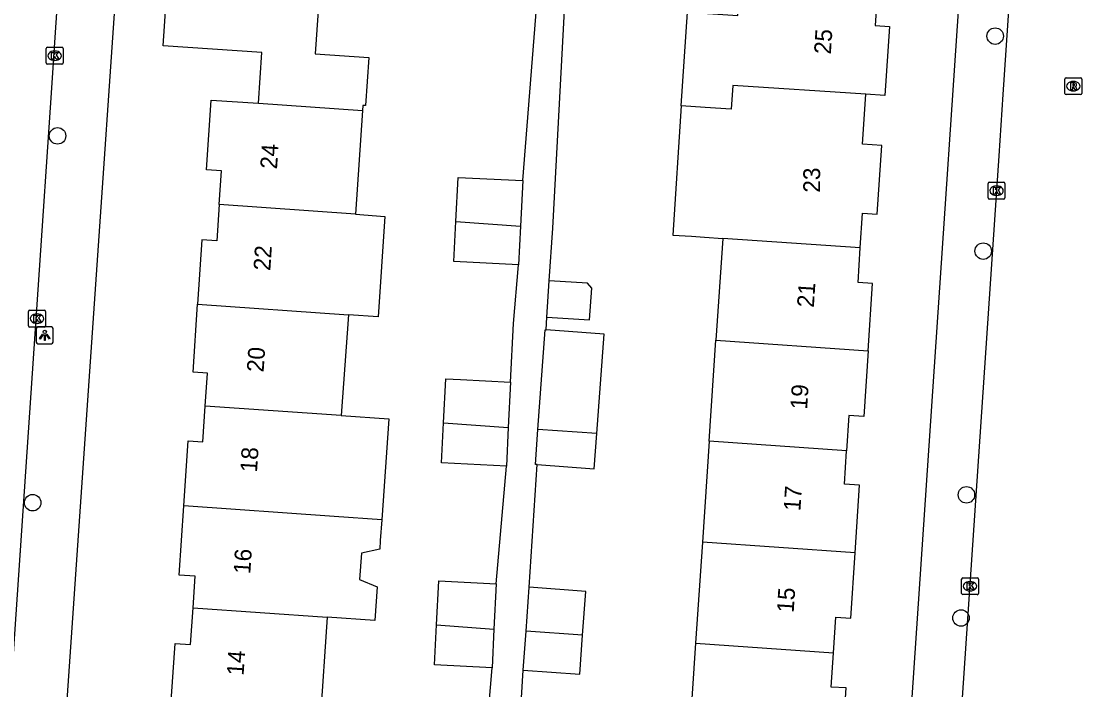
# Model space of a CAD drawing. Extents: x 161848 to 162726, y 385382 to 386521.
# Drawn here: x 162381.7 to 162444.6, y 385508.1 to 385547.7 of the extents above; entities that cross this region are included whole.
import ezdxf

# ---------------------------------------------------------------- set-up
doc = ezdxf.new("R2010")
doc.units = 0
for name, color, linetype in [('IMGEO_Boom', 7, 'Continuous'), ('IMGEO_Kolk', 7, 'Continuous'), ('IMGEO_Lichtpunt', 7, 'Continuous'), ('IMGEO_Pand', 7, 'Continuous'), ('IMGEO_Pand_nummerreeks', 7, 'Continuous'), ('IMGEO_Rijbaan_lokaal_gesloten', 7, 'Continuous'), ('IMGEO_Rijbaan_lokaal_open', 7, 'Continuous'), ('IMGEO_Rioolput', 7, 'Continuous'), ('IMGEO_Voetpad_open', 7, 'Continuous')]:
    doc.layers.add(name, color=color, linetype=linetype)

msp = doc.modelspace()

# ---------------------------------------------------------------- linework, layer by layer
at = {"layer": 'IMGEO_Boom'}
for centre in [(162439.488, 385546.846), (162383.844, 385540.93), (162438.78, 385534.093), (162437.782, 385519.637), (162382.367, 385519.168), (162437.461, 385512.334)]:
    msp.add_circle(centre, 0.489, dxfattribs=at)
at = {"layer": 'IMGEO_Kolk'}
for p, q in [((162383.247, 385546.182), (162384.099, 385546.182)), ((162383.172, 385545.256), (162383.172, 385546.108)), ((162383.66, 385545.962), (162383.685, 385545.962)), ((162384.173, 385546.108), (162384.173, 385545.256)), ((162384.099, 385545.182), (162383.247, 385545.182)), ((162383.683, 385545.402), (162383.658, 385545.402)), ((162439.069, 385537.252), (162439.069, 385538.104)), ((162439.144, 385538.178), (162439.996, 385538.178)), ((162440.07, 385538.104), (162440.07, 385537.252)), ((162439.58, 385537.398), (162439.555, 385537.398)), ((162439.557, 385537.958), (162439.582, 385537.958)), ((162439.996, 385537.178), (162439.144, 385537.178)), ((162382.126, 385529.661), (162382.126, 385530.513)), ((162382.201, 385530.587), (162383.053, 385530.587)), ((162383.127, 385530.513), (162383.127, 385529.661)), ((162382.637, 385529.807), (162382.612, 385529.807)), ((162382.614, 385530.367), (162382.639, 385530.367)), ((162383.053, 385529.587), (162382.201, 385529.587)), ((162437.572, 385514.716), (162438.424, 385514.716)), ((162437.497, 385513.79), (162437.497, 385514.642)), ((162437.985, 385514.496), (162438.01, 385514.496)), ((162438.498, 385514.642), (162438.498, 385513.79)), ((162438.424, 385513.716), (162437.572, 385513.716)), ((162438.008, 385513.936), (162437.983, 385513.936))]:
    msp.add_line(p, q, dxfattribs=at)
for points in [[(162383.247, 385546.182), (162384.099, 385546.182)], [(162383.172, 385545.256), (162383.172, 385546.108)], [(162383.493, 385545.882), (162383.616, 385545.882), (162383.616, 385545.731), (162383.746, 385545.882), (162383.91, 385545.882), (162383.764, 385545.731), (162383.917, 385545.482), (162383.765, 385545.482), (162383.68, 385545.646), (162383.616, 385545.579), (162383.616, 385545.482), (162383.493, 385545.482), (162383.493, 385545.882)], [(162384.173, 385546.108), (162384.173, 385545.256)], [(162384.099, 385545.182), (162383.247, 385545.182)], [(162439.069, 385537.252), (162439.069, 385538.104)], [(162439.144, 385538.178), (162439.996, 385538.178)], [(162440.07, 385538.104), (162440.07, 385537.252)], [(162439.39, 385537.878), (162439.513, 385537.878), (162439.513, 385537.727), (162439.643, 385537.878), (162439.807, 385537.878), (162439.661, 385537.727), (162439.814, 385537.478), (162439.662, 385537.478), (162439.577, 385537.642), (162439.513, 385537.575), (162439.513, 385537.478), (162439.39, 385537.478), (162439.39, 385537.878)], [(162439.996, 385537.178), (162439.144, 385537.178)], [(162382.126, 385529.661), (162382.126, 385530.513)], [(162382.201, 385530.587), (162383.053, 385530.587)], [(162383.127, 385530.513), (162383.127, 385529.661)], [(162382.447, 385530.287), (162382.57, 385530.287), (162382.57, 385530.136), (162382.7, 385530.287), (162382.864, 385530.287), (162382.718, 385530.136), (162382.871, 385529.887), (162382.719, 385529.887), (162382.634, 385530.051), (162382.57, 385529.984), (162382.57, 385529.887), (162382.447, 385529.887), (162382.447, 385530.287)], [(162383.053, 385529.587), (162382.201, 385529.587)], [(162437.572, 385514.716), (162438.424, 385514.716)], [(162437.497, 385513.79), (162437.497, 385514.642)], [(162437.818, 385514.416), (162437.941, 385514.416), (162437.941, 385514.265), (162438.071, 385514.416), (162438.235, 385514.416), (162438.089, 385514.265), (162438.242, 385514.016), (162438.09, 385514.016), (162438.005, 385514.18), (162437.941, 385514.113), (162437.941, 385514.016), (162437.818, 385514.016), (162437.818, 385514.416)], [(162438.498, 385514.642), (162438.498, 385513.79)], [(162438.424, 385513.716), (162437.572, 385513.716)]]:
    msp.add_lwpolyline(points, dxfattribs=at)
for centre, start, end in [((162383.249, 385546.106), 91.55205, 178.44795), ((162383.249, 385546.106), 91.55205, 178.44795), ((162384.097, 385546.106), 1.55205, 88.44795), ((162384.097, 385546.106), 1.55205, 88.44795), ((162383.249, 385545.258), 181.55205, 268.44795), ((162383.249, 385545.258), 181.55205, 268.44795), ((162384.097, 385545.258), 271.55205, 358.44795), ((162384.097, 385545.258), 271.55205, 358.44795), ((162439.146, 385538.102), 91.55205, 178.44795), ((162439.146, 385538.102), 91.55205, 178.44795), ((162439.994, 385538.102), 1.55205, 88.44795), ((162439.994, 385538.102), 1.55205, 88.44795), ((162439.146, 385537.254), 181.55205, 268.44795), ((162439.146, 385537.254), 181.55205, 268.44795), ((162439.994, 385537.254), 271.55205, 358.44795), ((162439.994, 385537.254), 271.55205, 358.44795), ((162382.203, 385530.511), 91.55205, 178.44795), ((162382.203, 385530.511), 91.55205, 178.44795), ((162383.051, 385530.511), 1.55205, 88.44795), ((162383.051, 385530.511), 1.55205, 88.44795), ((162382.203, 385529.663), 181.55205, 268.44795), ((162382.203, 385529.663), 181.55205, 268.44795), ((162383.051, 385529.663), 271.55205, 358.44795), ((162383.051, 385529.663), 271.55205, 358.44795), ((162437.574, 385514.64), 91.55205, 178.44795), ((162437.574, 385514.64), 91.55205, 178.44795), ((162438.422, 385514.64), 1.55205, 88.44795), ((162438.422, 385514.64), 1.55205, 88.44795), ((162437.574, 385513.792), 181.55205, 268.44795), ((162437.574, 385513.792), 181.55205, 268.44795), ((162438.422, 385513.792), 271.55205, 358.44795), ((162438.422, 385513.792), 271.55205, 358.44795)]:
    msp.add_arc(centre, 0.0765, start, end, dxfattribs=at)
for centre, major_axis, ratio, start_param, end_param in [((162383.659, 385545.682), (-0.387, 0.002), 0.722429, 4.712389, 7.853982), ((162383.684, 385545.682), (-0.39, 0.002), 0.717154, 1.570796, 4.712389), ((162439.556, 385537.678), (-0.387, 0.002), 0.722429, 4.712389, 7.853982), ((162439.581, 385537.678), (-0.39, 0.002), 0.717154, 1.570796, 4.712389), ((162382.613, 385530.087), (-0.387, 0.002), 0.722429, 4.712389, 7.853982), ((162382.638, 385530.087), (-0.39, 0.002), 0.717154, 1.570796, 4.712389), ((162437.984, 385514.216), (-0.387, 0.002), 0.722429, 4.712389, 7.853982), ((162438.009, 385514.216), (-0.39, 0.002), 0.717154, 1.570796, 4.712389)]:
    msp.add_ellipse(centre, major_axis=major_axis, ratio=ratio, start_param=start_param, end_param=end_param, dxfattribs=at)
at = {"layer": 'IMGEO_Lichtpunt'}
for p, q in [((162382.586, 385529.504), (162382.586, 385528.697)), ((162382.586, 385529.504), (162382.586, 385528.697)), ((162383.488, 385529.599), (162382.68, 385529.599)), ((162383.488, 385529.599), (162382.68, 385529.599)), ((162383.582, 385528.697), (162383.582, 385529.504)), ((162383.582, 385528.697), (162383.582, 385529.504)), ((162382.68, 385528.603), (162383.488, 385528.603)), ((162382.68, 385528.603), (162383.488, 385528.603))]:
    msp.add_line(p, q, dxfattribs=at)
for points in [[(162382.96, 385529.168), (162382.999, 385529.14), (162382.811, 385528.878), (162382.773, 385528.905), (162382.96, 385529.168)], [(162383.172, 385529.14), (162383.21, 385529.167), (162383.397, 385528.905), (162383.358, 385528.877), (162383.172, 385529.14)], [(162383.062, 385529.12), (162383.109, 385529.12), (162383.109, 385528.798), (162383.062, 385528.798), (162383.062, 385529.12)]]:
    msp.add_lwpolyline(points, dxfattribs=at)
msp.add_circle((162383.085, 385529.302), 0.0994, dxfattribs=at)
for centre, start, end in [((162382.68, 385529.504), 90, 180), ((162382.68, 385529.504), 90, 180), ((162383.488, 385529.504), 0, 90), ((162383.488, 385529.504), 0, 90), ((162382.68, 385528.697), 180, 270), ((162382.68, 385528.697), 180, 270), ((162383.488, 385528.697), 270, 0), ((162383.488, 385528.697), 270, 360)]:
    msp.add_arc(centre, 0.0946, start, end, dxfattribs=at)
at = {"layer": 'IMGEO_Pand'}
for points in [[(162395.761, 385542.861), (162395.965, 385545.873), (162390.118, 385546.269), (162390.396, 385550.377), (162391.324, 385550.315), (162391.462, 385552.35)], [(162399.545, 385551.792), (162399.139, 385545.795), (162402.318, 385545.58), (162402.124, 385542.721), (162401.968, 385542.731), (162401.947, 385542.425)], [(162420.863, 385542.71), (162421.229, 385548.269), (162424.222, 385548.072), (162424.352, 385550.049)], [(162432.506, 385549.522), (162432.371, 385547.479), (162433.217, 385547.423), (162432.948, 385543.326), (162431.81, 385543.401)], [(162431.81, 385543.401), (162423.919, 385543.918), (162423.825, 385542.515), (162422.283, 385542.617), (162420.863, 385542.71)], [(162393.44, 385536.851), (162393.576, 385538.862), (162392.679, 385538.923), (162392.958, 385543.051), (162395.761, 385542.861)], [(162431.484, 385534.282), (162431.619, 385536.334), (162432.493, 385536.276), (162432.761, 385540.356), (162431.623, 385540.431), (162431.81, 385543.401)], [(162395.761, 385542.861), (162401.947, 385542.425)], [(162401.947, 385542.425), (162401.518, 385536.276)], [(162420.863, 385542.71), (162420.358, 385535.046), (162421.457, 385534.971), (162422.23, 385534.918), (162423.319, 385534.843)], [(162407.483, 385535.851), (162407.614, 385538.468), (162411.454, 385538.275)], [(162411.454, 385538.275), (162411.318, 385535.578)], [(162393.44, 385536.851), (162393.295, 385534.705), (162392.417, 385534.765), (162392.158, 385530.938)], [(162401.518, 385536.276), (162393.44, 385536.851)], [(162401.518, 385536.276), (162403.273, 385536.151), (162402.882, 385530.189), (162401.103, 385530.313)], [(162411.203, 385533.289), (162407.364, 385533.482), (162407.483, 385535.851)], [(162407.483, 385535.851), (162411.318, 385535.578)], [(162411.318, 385535.578), (162411.203, 385533.289)], [(162423.319, 385534.843), (162422.915, 385528.803)], [(162431.484, 385534.282), (162423.319, 385534.843)], [(162431.951, 385528.182), (162432.214, 385532.173), (162431.348, 385532.23), (162431.484, 385534.282)], [(162412.887, 385530.182), (162413.028, 385532.334)], [(162412.887, 385530.182), (162415.422, 385530.014), (162415.546, 385531.887), (162415.302, 385532.183), (162413.028, 385532.334)], [(162392.611, 385524.902), (162392.744, 385526.857), (162391.886, 385526.915), (162392.158, 385530.938)], [(162392.158, 385530.938), (162401.103, 385530.313)], [(162401.103, 385530.313), (162400.686, 385524.335)], [(162412.356, 385523.518), (162412.788, 385529.419), (162412.837, 385529.415)], [(162415.853, 385523.277), (162416.284, 385529.163), (162412.837, 385529.415)], [(162422.515, 385522.818), (162422.915, 385528.803)], [(162422.915, 385528.803), (162431.951, 385528.182)], [(162431.951, 385528.182), (162431.694, 385524.281), (162430.807, 385524.339), (162430.67, 385522.256)], [(162406.758, 385523.908), (162406.89, 385526.519), (162407.765, 385526.475), (162410.729, 385526.326)], [(162410.729, 385526.326), (162410.594, 385523.639)], [(162391.343, 385518.977), (162391.604, 385522.831), (162392.467, 385522.772), (162392.611, 385524.902)], [(162400.686, 385524.335), (162392.611, 385524.902)], [(162400.686, 385524.335), (162403.505, 385524.137), (162403.085, 385518.162)], [(162410.479, 385521.34), (162406.639, 385521.533), (162406.758, 385523.908)], [(162406.758, 385523.908), (162410.594, 385523.639)], [(162410.594, 385523.639), (162410.479, 385521.34)], [(162412.313, 385521.43), (162412.204, 385521.438), (162412.356, 385523.518)], [(162415.853, 385523.277), (162412.356, 385523.518)], [(162412.313, 385521.43), (162415.699, 385521.182), (162415.853, 385523.277)], [(162422.515, 385522.818), (162422.114, 385516.828)], [(162430.67, 385522.256), (162422.515, 385522.818)], [(162431.177, 385516.198), (162431.441, 385520.209), (162430.539, 385520.269), (162430.67, 385522.256)], [(162391.887, 385512.943), (162392.013, 385514.813), (162391.066, 385514.877), (162391.343, 385518.977)], [(162403.085, 385518.162), (162400.269, 385518.352), (162391.343, 385518.977)], [(162403.085, 385518.162), (162402.999, 385516.928), (162402.962, 385516.409), (162401.876, 385516.17), (162401.767, 385514.613), (162402.806, 385514.187), (162402.665, 385512.179), (162399.853, 385512.378)], [(162422.114, 385516.828), (162421.714, 385510.843)], [(162431.177, 385516.198), (162422.114, 385516.828)], [(162429.886, 385510.273), (162430.025, 385512.383), (162430.922, 385512.324), (162431.177, 385516.198)], [(162406.337, 385511.918), (162406.469, 385514.538), (162409.878, 385514.367)], [(162409.878, 385514.367), (162409.743, 385511.676)], [(162411.649, 385511.545), (162411.836, 385514.151)], [(162415.005, 385511.311), (162415.191, 385513.911), (162411.836, 385514.151)], [(162390.55, 385506.852), (162390.818, 385510.817), (162391.739, 385510.755), (162391.887, 385512.943)], [(162391.887, 385512.943), (162399.853, 385512.378)], [(162399.853, 385512.378), (162399.426, 385506.247)], [(162409.628, 385509.381), (162406.218, 385509.552), (162406.337, 385511.918)], [(162406.337, 385511.918), (162409.743, 385511.676)], [(162409.743, 385511.676), (162409.628, 385509.381)], [(162411.485, 385509.24), (162411.649, 385511.545)], [(162415.005, 385511.311), (162411.649, 385511.545)], [(162411.485, 385509.24), (162414.84, 385509.001), (162415.005, 385511.311)], [(162421.714, 385510.843), (162421.314, 385504.866)], [(162421.714, 385510.843), (162429.886, 385510.273)], [(162430.38, 385504.214), (162430.642, 385508.18), (162429.752, 385508.239), (162429.886, 385510.273)]]:
    msp.add_lwpolyline(points, dxfattribs=at)
at = {"layer": 'IMGEO_Rijbaan_lokaal_gesloten'}
msp.add_lwpolyline([(162442.418, 385580.396), (162442.248, 385577.631), (162439.944, 385543.379), (162439.699, 385539.748), (162437.017, 385500), (162434.834, 385467.105)], dxfattribs=at)
at = {"layer": 'IMGEO_Rijbaan_lokaal_open'}
msp.add_lwpolyline([(162386.188, 385583.599), (162383.728, 385547.354), (162383.446, 385543.191), (162380.515, 385500), (162378.421, 385470.95)], dxfattribs=at)
at = {"layer": 'IMGEO_Rioolput'}
for p, q in [((162443.627, 385543.448), (162443.627, 385544.3)), ((162443.702, 385544.374), (162444.554, 385544.374)), ((162444.628, 385544.3), (162444.628, 385543.448)), ((162444.115, 385544.154), (162444.14, 385544.154)), ((162444.554, 385543.374), (162443.702, 385543.374)), ((162444.138, 385543.594), (162444.113, 385543.594))]:
    msp.add_line(p, q, dxfattribs=at)
for points in [[(162443.627, 385543.448), (162443.627, 385544.3)], [(162443.702, 385544.374), (162444.554, 385544.374)], [(162444.628, 385544.3), (162444.628, 385543.448)], [(162444.216, 385544.072), (162443.964, 385544.074), (162443.964, 385543.674)], [(162443.964, 385543.674), (162444.088, 385543.674), (162444.088, 385543.836), (162444.099, 385543.836)], [(162444.142, 385543.993), (162444.088, 385543.993), (162444.088, 385543.912)], [(162444.088, 385543.912), (162444.14, 385543.912)], [(162444.146, 385543.807), (162444.217, 385543.674), (162444.357, 385543.674), (162444.292, 385543.8)], [(162444.554, 385543.374), (162443.702, 385543.374)]]:
    msp.add_lwpolyline(points, dxfattribs=at)
for centre, radius, start, end in [((162443.704, 385544.298), 0.0765, 91.55205, 178.44795), ((162443.704, 385544.298), 0.0765, 91.55205, 178.44795), ((162444.552, 385544.298), 0.0765, 1.55205, 88.44795), ((162444.552, 385544.298), 0.0765, 1.55205, 88.44795), ((162444.098, 385543.783), 0.0533, 26.02933, 88.69889), ((162444.124, 385544.101), 0.19, 274.7715, 282.96867), ((162444.148, 385543.897), 0.0964, 77.00612, 93.18647), ((162444.162, 385543.954), 0.0378, 276.66336, 79.67722), ((162444.215, 385543.962), 0.109, 350.36119, 89.41601), ((162444.213, 385543.962), 0.112, 277.58423, 350.98172), ((162444.197, 385543.747), 0.108, 29.51342, 73.79051), ((162443.704, 385543.45), 0.0765, 181.55205, 268.44795), ((162443.704, 385543.45), 0.0765, 181.55205, 268.44795), ((162444.552, 385543.45), 0.0765, 271.55205, 358.44795), ((162444.552, 385543.45), 0.0765, 271.55205, 358.44795)]:
    msp.add_arc(centre, radius, start, end, dxfattribs=at)
for centre, major_axis, ratio, start_param, end_param in [((162444.114, 385543.874), (-0.387, 0.002), 0.722429, 4.712389, 7.853982), ((162444.139, 385543.874), (-0.39, 0.002), 0.717154, 1.570796, 4.712389)]:
    msp.add_ellipse(centre, major_axis=major_axis, ratio=ratio, start_param=start_param, end_param=end_param, dxfattribs=at)
at = {"layer": 'IMGEO_Voetpad_open'}
for points in [[(162381.759, 385468.902), (162381.922, 385471.173), (162383.906, 385500), (162389.61, 385582.896)], [(162439.383, 385579.377), (162434.023, 385500), (162431.842, 385467.698), (162431.712, 385465.708)], [(162411.454, 385538.275), (162412.284, 385548.754)], [(162413.028, 385532.334), (162413.235, 385535.449), (162413.929, 385548.357)], [(162410.729, 385526.326), (162410.904, 385529.791), (162411.203, 385533.289)], [(162412.837, 385529.415), (162412.887, 385530.182)], [(162409.878, 385514.367), (162410.479, 385521.34)], [(162411.836, 385514.151), (162412.313, 385521.43)], [(162409.327, 385505.639), (162409.628, 385509.381)], [(162411.045, 385502), (162411.485, 385509.24)]]:
    msp.add_lwpolyline(points, dxfattribs=at)

# ---------------------------------------------------------------- texts
at = {"layer": 'IMGEO_Pand_nummerreeks'}
for s, rotation, p in [('25', 86.24857, (162429.733, 385545.746)), ('24', 86.21972, (162396.867, 385538.937)), ('23', 89.94406, (162429.1, 385537.559)), ('22', 86.21869, (162396.469, 385532.908)), ('21', 86.21869, (162428.724, 385530.723)), ('20', 86.21972, (162396.072, 385526.887)), ('19', 86.21908, (162428.324, 385524.675)), ('18', 86.21869, (162395.679, 385520.952)), ('17', 86.21908, (162427.926, 385518.649)), ('16', 86.21869, (162395.28, 385514.922)), ('15', 86.21908, (162427.527, 385512.622)), ('14', 86.21972, (162394.882, 385508.895))]:
    msp.add_text(s, height=1, rotation=rotation, dxfattribs=at).set_placement(p)

doc.saveas('drawing.dxf')
